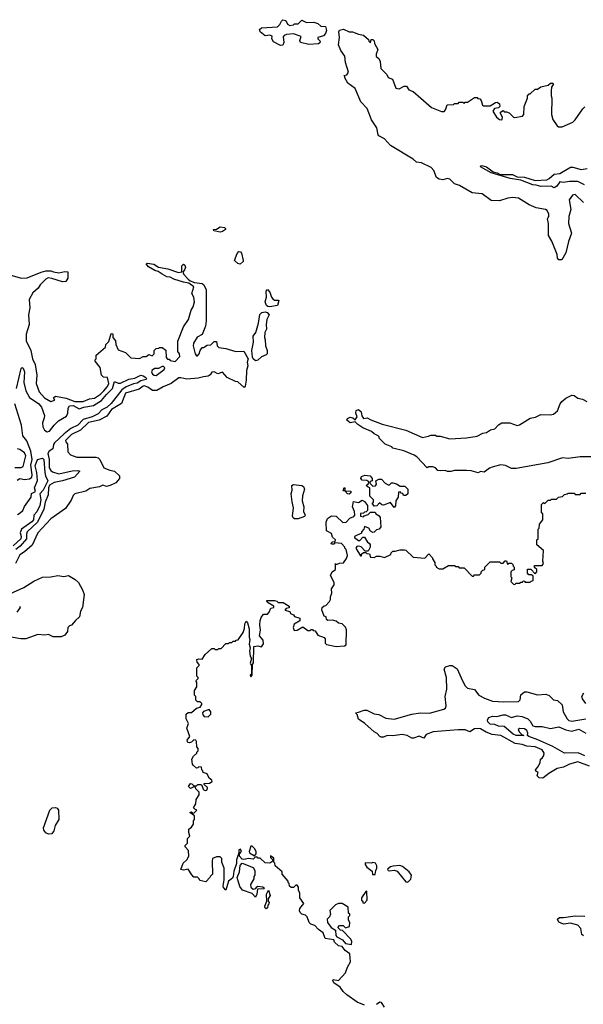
# Model space of a CAD drawing. Extents: x 2210602 to 2357277, y 510288 to 673808.
# Tile 303 of 464: x 2300793 to 2305552, y 606295 to 614607. Entities that reach past the tile are written whole.
import ezdxf

# ---------------------------------------------------------------- set-up
doc = ezdxf.new("R2010")
doc.units = 0

msp = doc.modelspace()

# ---------------------------------------------------------------- linework, layer by layer
at = {"layer": '0CON05XD'}
for points in [[(2302995, 614387.5), (2302935, 614420), (2302923.3, 614445), (2302925, 614467.5), (2302905, 614476.7), (2302865, 614471.2), (2302823.1, 614503.1), (2302817.5, 614525), (2302835, 614536.7), (2302970, 614545), (2302990, 614565), (2303002.5, 614595), (2303015, 614606.7), (2303040.5, 614600.5), (2303055, 614567.5), (2303075, 614556.7), (2303105, 614563.3), (2303115, 614572.5), (2303145, 614572.5), (2303175, 614602.5), (2303215, 614583.3), (2303276.4, 614586.4), (2303310, 614575), (2303335, 614552.5), (2303375, 614550), (2303383.1, 614515), (2303375, 614490), (2303358.3, 614471.7), (2303310, 614455), (2303310, 614445), (2303330, 614425), (2303328.3, 614411.7), (2303317, 614403), (2303235, 614396.2), (2303163.6, 614413.6), (2303158.3, 614431.7), (2303170, 614465), (2303105, 614486), (2303045, 614481.2), (2303027, 614473), (2303018.3, 614461.7), (2303022.5, 614415), (2303015, 614392.5), (2302995, 614387.5)], [(2303820, 613635), (2303810, 613695), (2303765, 613760), (2303727.5, 613857.5), (2303674.3, 613914.3), (2303626.1, 614026.1), (2303565, 614070), (2303540, 614115), (2303538.3, 614128.3), (2303530, 614135), (2303555, 614140), (2303568.8, 614165), (2303544.4, 614244.4), (2303539.7, 614299.7), (2303505, 614347.5), (2303486.2, 614395), (2303493.8, 614455), (2303487.1, 614505), (2303492.9, 614517.1), (2303526.6, 614526.6), (2303575, 614503.3), (2303603, 614503), (2303655, 614483.3), (2303697, 614477), (2303738.3, 614438.3), (2303740, 614425), (2303755, 614410), (2303761.7, 614438.3), (2303775, 614440), (2303787, 614427), (2303790, 614405), (2303817.5, 614355), (2303802.5, 614315), (2303802.5, 614295), (2303825, 614280), (2303837.5, 614255), (2303842.5, 614195), (2303893, 614143), (2303905, 614120), (2303940, 614105), (2303970, 614030), (2303996.1, 614023.9), (2304040, 614045), (2304060, 614045), (2304080, 614015), (2304115, 614000), (2304180, 613945), (2304270, 613865), (2304355, 613832.5), (2304377, 613833), (2304390, 613845), (2304403, 613887), (2304455, 613890), (2304465, 613900), (2304495, 613900), (2304505, 613910), (2304535, 613910), (2304545, 613900), (2304555, 613910), (2304575, 613910), (2304635, 613950), (2304655, 613950), (2304661.7, 613941.7), (2304678.3, 613938.3), (2304690, 613925), (2304700, 613885), (2304708.3, 613878.3), (2304765, 613880), (2304811.2, 613908.8), (2304825, 613910), (2304845.8, 613895.8), (2304846.2, 613873.8), (2304835, 613862.5), (2304803, 613857), (2304787.5, 613835), (2304818.8, 613785), (2304845, 613764), (2304858.8, 613761.2), (2304867.5, 613765), (2304870, 613785), (2304852.5, 613815), (2304852.5, 613825), (2304875, 613840), (2304885, 613830), (2304905, 613830), (2304925, 613820), (2304963, 613783), (2304975, 613780), (2305038.3, 613791.7), (2305050, 613805), (2305052.5, 613875), (2305080, 613945), (2305080, 613965), (2305095, 613980), (2305105, 613980), (2305145, 614020), (2305165, 614020), (2305195, 614040), (2305257, 614053), (2305275, 614070), (2305295, 614070), (2305300, 614065), (2305283, 614037), (2305280, 614005), (2305280, 613965), (2305287.5, 613945), (2305283.3, 613805), (2305293.9, 613763.9), (2305330.7, 613710.7), (2305343.6, 613703.6), (2305375, 613703.3), (2305465, 613742.5), (2305485, 613762.5), (2305547.5, 613855), (2305565, 613870)], [(2305555, 613062.5), (2305485, 613132.5), (2305460, 613125), (2305433.8, 613085), (2305446.2, 613005), (2305430, 612945), (2305428.8, 612885), (2305453.3, 612805), (2305426.7, 612735), (2305405, 612640), (2305370, 612580), (2305345, 612580), (2305333.3, 612595), (2305332.5, 612625), (2305287, 612737), (2305257.5, 612785), (2305257.5, 612885), (2305250, 612925), (2305255, 612937.5), (2305262.5, 612945), (2305262.5, 612965), (2305246.7, 612995), (2305234.1, 613004.1), (2305155, 613018.1), (2305095, 613042.5), (2305005, 613099.6), (2304954.6, 613104.6), (2304915, 613098.9), (2304845, 613077.5), (2304775, 613081.8), (2304697.9, 613137.9), (2304615, 613146.2), (2304508.1, 613208.1), (2304465, 613221.8), (2304425, 613260.8), (2304404.3, 613265.7), (2304365, 613254.5), (2304335, 613259.4), (2304311.4, 613275), (2304289.2, 613335), (2304267.6, 613357.6), (2304185, 613398.5), (2304145, 613402.9), (2304115, 613428.1), (2303925, 613544.2), (2303875, 613600.8), (2303826.7, 613625), (2303820, 613635)], [(2305561.7, 613211.7), (2305505, 613239.6), (2305435, 613240), (2305382.7, 613232.7), (2305355, 613237.5), (2305329.2, 613200.8), (2305305, 613187.5), (2305281.7, 613201.7), (2305195, 613198), (2305155, 613208.8), (2305125, 613213.5), (2305025, 613251.8), (2304935.4, 613265.4), (2304775, 613314.5), (2304684, 613365), (2304686.7, 613373.3), (2304694.6, 613375.4), (2304735.7, 613365.7), (2304792.5, 613322.5), (2304826.2, 613315), (2304849.3, 613299.3), (2304955, 613298.8), (2304995, 613281.1), (2305056, 613276), (2305145, 613249.6), (2305243.8, 613255), (2305265, 613265.6), (2305305, 613302.5), (2305355, 613307.5), (2305445, 613362.5), (2305465, 613362.5), (2305535, 613343.3), (2305585, 613350)], [(2302485, 612813.3), (2302433, 612823), (2302430, 612835), (2302455, 612837.5), (2302485, 612858.8), (2302521.7, 612851.7), (2302530, 612845), (2302530, 612835), (2302505, 612817.5), (2302485, 612813.3)], [(2302655, 612542.5), (2302635, 612547.5), (2302607.5, 612575), (2302628.3, 612631.7), (2302645, 612650), (2302658.3, 612648.3), (2302667.5, 612635), (2302680, 612575), (2302680, 612565), (2302655, 612542.5)], [(2300702.5, 612455), (2300805, 612423.8), (2300855, 612426.7), (2300973.6, 612476.4), (2301015, 612486.7), (2301055, 612486.7), (2301079.3, 612479.3), (2301125, 612470), (2301175, 612480), (2301198.3, 612478.3), (2301200, 612425), (2301183, 612397), (2301155, 612392.5), (2301065, 612422.5), (2301033, 612427), (2301013.6, 612416.4), (2300965, 612367.5), (2300949.3, 612340.7), (2300905, 612300), (2300872.5, 612245), (2300877.5, 612175), (2300866.7, 612115), (2300872.5, 612035), (2300848.3, 611951.7), (2300847, 611897), (2300887.5, 611815), (2300900, 611745), (2300922.5, 611695), (2300936.7, 611605), (2300932.5, 611535), (2300956.7, 611465), (2301003.3, 611415), (2301055, 611384), (2301090, 611395), (2301080, 611415), (2301095, 611427.5), (2301185, 611413.3), (2301260, 611385), (2301330, 611385), (2301383, 611407), (2301425, 611411.1), (2301475, 611444.5), (2301505, 611474.4), (2301535, 611510.8), (2301545.4, 611535), (2301535, 611586.2), (2301500.5, 611590.5), (2301483.3, 611605), (2301471.7, 611671.7), (2301430, 611725), (2301430, 611735), (2301440, 611745), (2301440, 611775), (2301518.3, 611841.7), (2301520, 611865), (2301545, 611890), (2301565, 611956.7), (2301580, 611955), (2301578.8, 611925), (2301602, 611895), (2301603.8, 611865), (2301625, 611820), (2301687, 611797), (2301733, 611753), (2301805, 611747.5), (2301835, 611762.5), (2301860, 611765), (2301885, 611780), (2301911.7, 611768.3), (2301927.5, 611785), (2301930, 611815), (2301945, 611830), (2301967, 611833), (2301975, 611840), (2301995, 611840), (2302028.3, 611818.3), (2302030, 611755), (2302041.7, 611741.7), (2302055, 611740), (2302065, 611730), (2302105, 611722.5), (2302145, 611763.3), (2302143.3, 611785), (2302128.8, 611805), (2302127.3, 611892.7), (2302176.7, 612015), (2302218.8, 612075), (2302240, 612155), (2302257.3, 612182.7), (2302270, 612225), (2302263.8, 612265), (2302246.2, 612295), (2302263, 612353), (2302221.7, 612381.7), (2302175, 612390), (2302096.1, 612416.1), (2302065, 612433.8), (2302035, 612436.2), (2301995, 612460), (2301962.5, 612482.5), (2301935, 612490), (2301881.7, 612521.7), (2301860, 612545), (2301868.3, 612551.7), (2301925, 612543.8), (2301965, 612518.8), (2302045, 612502.5), (2302135, 612472.5), (2302162.5, 612477.5), (2302161.4, 612528.6), (2302175, 612543.8), (2302188, 612535), (2302192, 612515), (2302185.9, 612494.1), (2302170, 612475), (2302180, 612455), (2302215, 612417.5), (2302233, 612403), (2302268.3, 612388.3), (2302335, 612380), (2302348.3, 612368.3), (2302367.5, 612325), (2302366.7, 612065), (2302361.7, 612018.3), (2302335, 611950), (2302293, 611927), (2302261.2, 611875), (2302258.8, 611855), (2302275, 611787.5), (2302285, 611770), (2302295, 611770), (2302308.8, 611785), (2302317.5, 611815), (2302335, 611840), (2302345, 611840), (2302375, 611860), (2302407, 611863), (2302435, 611890), (2302455, 611890), (2302460, 611855), (2302475, 611840), (2302535, 611832.5), (2302617, 611807), (2302685, 611810), (2302721.1, 611745), (2302714.3, 611715), (2302718.9, 611685), (2302709.2, 611645), (2302706, 611565), (2302696.4, 611513.6), (2302688.3, 611501.7), (2302635, 611550), (2302615, 611552.5), (2302545, 611587.5), (2302505, 611630), (2302465, 611617.5), (2302435, 611633.3), (2302415, 611630), (2302401.7, 611608.3), (2302385, 611596.7), (2302345, 611593.3), (2302299.3, 611580.7), (2302205, 611571.2), (2302155, 611584), (2302137.7, 611582.3), (2302073.2, 611536.8), (2302005, 611508.2), (2301952.1, 611477.9), (2301915, 611477.5), (2301875, 611504), (2301845, 611515.5), (2301835, 611513.8), (2301800.8, 611489.2), (2301686.9, 611455), (2301653, 611367), (2301569.1, 611315), (2301529.3, 611260.7), (2301463.2, 611226.8), (2301375, 611206.1), (2301307.6, 611142.4), (2301231.2, 611105), (2301181.2, 611055), (2301183, 611043), (2301197.5, 611025), (2301198.3, 610958.3), (2301223, 610933), (2301277, 610913), (2301435, 610912.5), (2301457, 610907), (2301470, 610895), (2301505, 610823.8), (2301555, 610803.3), (2301595, 610796.2), (2301637, 610757), (2301637, 610733), (2301605, 610697.5), (2301556.4, 610673.6), (2301525, 610667.5), (2301495, 610677.5), (2301467, 610663), (2301385, 610650), (2301351.7, 610628.3), (2301260, 610605), (2301245, 610590), (2301228.3, 610551.7), (2301179.5, 610480.5), (2301055, 610393.8), (2300945.8, 610275), (2300898, 610172), (2300835, 610114.4), (2300795, 610090), (2300757.8, 610015)], [(2302905, 612184.2), (2302887.5, 612185), (2302876, 612195), (2302866, 612225), (2302877.5, 612265), (2302873.6, 612316.4), (2302885, 612330), (2302905, 612307.5), (2302920, 612265), (2302931.7, 612251.7), (2302945, 612240), (2302975, 612240), (2302980, 612235), (2302970, 612195), (2302905, 612184.2)], [(2302785, 611727.5), (2302763.6, 611743.6), (2302758.5, 611758.5), (2302753.5, 611815), (2302766.9, 611885), (2302764.4, 611935), (2302787.5, 611965), (2302810, 612045), (2302822.3, 612117.7), (2302837.5, 612135), (2302865, 612140.8), (2302883.3, 612135), (2302900, 612115), (2302880, 612075), (2302873.3, 612035), (2302876.7, 611995), (2302863.9, 611966.1), (2302860, 611925), (2302866.7, 611905), (2302868, 611855), (2302883.3, 611815), (2302883, 611787), (2302875, 611777.5), (2302835, 611761.2), (2302805, 611733.3), (2302785, 611727.5)], [(2300765, 611494), (2300805, 611663.3), (2300815, 611670), (2300821.2, 611665), (2300832.5, 611635), (2300828.2, 611545), (2300845.5, 611475), (2300877.1, 611417.1), (2300955, 611363.5), (2300978.2, 611335), (2301001.9, 611265), (2301001.1, 611245), (2300986.9, 611205), (2300988.9, 611168.9), (2301001.4, 611141.4), (2301025, 611127.8), (2301046.2, 611133.8), (2301084.8, 611185.2), (2301120.6, 611219.4), (2301188.8, 611261.2), (2301199.4, 611285), (2301202.9, 611327.1), (2301213.9, 611346.1), (2301245, 611350), (2301295, 611322.4), (2301335, 611336.5), (2301415, 611349.5), (2301485, 611391.6), (2301527, 611443), (2301576.9, 611493.1), (2301595, 611551.8), (2301625, 611538), (2301645, 611538.3), (2301715, 611572.5), (2301765, 611580.6), (2301815, 611606.2), (2301835, 611600.6), (2301856.9, 611585), (2301863.1, 611575), (2301859.8, 611570.2), (2301815, 611558.4), (2301785, 611537.5), (2301755, 611533.3), (2301693.4, 611506.6), (2301656.5, 611483.5), (2301565, 611366.4), (2301532.7, 611335), (2301487.4, 611312.6), (2301455, 611280.8), (2301406.2, 611253.8), (2301328.8, 611231.2), (2301283.6, 611185), (2301225, 611154.8), (2301169, 611111), (2301088.1, 611035), (2301078.9, 611021.1), (2301073.8, 610985), (2301041.1, 610965), (2301030.4, 610945), (2301043.4, 610895), (2301043.4, 610825), (2301055, 610801.1), (2301070.2, 610790.2), (2301125, 610773.9), (2301235, 610798.4), (2301285, 610800.9), (2301302, 610795), (2301255, 610744.8), (2301155.4, 610714.6), (2301085, 610701.3), (2301045, 610678.1), (2301035.7, 610655), (2301033.4, 610596.6), (2301007.8, 610535), (2300997.8, 610475), (2300944.6, 610365.4), (2300856.1, 610283.9), (2300849.7, 610265), (2300851.3, 610225), (2300796.2, 610163.8), (2300759.5, 610135)], [(2301945, 611602.8), (2302012.5, 611655), (2302017.5, 611667.5), (2302008.3, 611678.3), (2301995, 611680), (2301966.4, 611663.6), (2301935, 611661.2), (2301912.6, 611647.4), (2301907.1, 611635), (2301915, 611615.8), (2301929.2, 611605), (2301945, 611602.8)], [(2305635, 610917.5), (2305527, 610917), (2305425, 610903.3), (2305377, 610907), (2305253, 610867), (2304985, 610817.5), (2304945, 610817.5), (2304895, 610842.5), (2304855, 610850), (2304792.5, 610832.5), (2304759.3, 610820.7), (2304715, 610787.5), (2304685, 610792.5), (2304665, 610782.5), (2304605, 610797.5), (2304565, 610800), (2304465, 610800), (2304435, 610792.5), (2304405, 610792.5), (2304385, 610800), (2304345, 610797.5), (2304325, 610802.5), (2304305, 610822.5), (2304281.7, 610831.7), (2304248.3, 610831.7), (2304233, 610823), (2304146.4, 610916.4), (2304125, 610930), (2304037, 610967), (2303945, 610990), (2303935, 611000), (2303880, 611025), (2303830, 611075), (2303830, 611085), (2303820, 611095), (2303785, 611110), (2303765, 611130), (2303690.8, 611160.8), (2303648.8, 611188.8), (2303625, 611212.5), (2303585, 611203.8), (2303556.2, 611225), (2303560.5, 611239.5), (2303585, 611251.2), (2303606.2, 611246.2), (2303625, 611230), (2303642.5, 611255), (2303632.5, 611285), (2303633, 611307), (2303655, 611317.5), (2303677.7, 611297.7), (2303683, 611263), (2303695, 611240), (2303727, 611247), (2303758.3, 611228.3), (2303855, 611192.5), (2304055, 611142.5), (2304195, 611080), (2304245, 611090), (2304265, 611100), (2304305, 611100), (2304315, 611090), (2304345, 611090), (2304425, 611067.5), (2304565, 611077.5), (2304655, 611092.5), (2304703.6, 611116.4), (2304735, 611122.5), (2304770, 611145), (2304805, 611152.5), (2304835, 611187.5), (2304865, 611202.5), (2304933, 611203), (2304995, 611182), (2305015, 611188), (2305105, 611242), (2305149.5, 611250.5), (2305192.5, 611275), (2305272.1, 611272.1), (2305302, 611278), (2305335, 611306), (2305356.9, 611365), (2305371.9, 611385), (2305405, 611412.9), (2305455, 611437.1), (2305475, 611435.7), (2305505, 611412), (2305545, 611404.2), (2305581.2, 611385)], [(2300771.1, 610718.9), (2300795, 610734.6), (2300835, 610725.5), (2300875, 610730.8), (2300894.5, 610745), (2300898.9, 610765), (2300887.8, 610845), (2300897.7, 610895), (2300887.5, 610965), (2300852.9, 611052.9), (2300820, 611095), (2300809.5, 611185), (2300753.2, 611363.2)], [(2300752.7, 610827.3), (2300805, 610825.8), (2300822, 610835), (2300845.4, 610924.6), (2300835, 610949.2), (2300795, 610980), (2300775, 610983.3)], [(2300775, 610430.7), (2300798, 610445), (2300819.3, 610465), (2300835, 610496.5), (2300890, 610575), (2300894, 610606), (2300926.2, 610625), (2300916.9, 610655), (2300943.4, 610716.6), (2300937.8, 610785), (2300925, 610840), (2300942.5, 610895), (2300985, 610904.4), (2300997.9, 610895), (2301004.6, 610784.6), (2301010.6, 610755), (2301029.6, 610715), (2300990.4, 610635), (2300962.9, 610605), (2300972.5, 610555), (2300962.6, 610505), (2300936.5, 610453.5), (2300912.7, 610425), (2300908.5, 610385), (2300895, 610368.5), (2300807.6, 610305), (2300796.3, 610275), (2300804.7, 610245), (2300802.8, 610225), (2300737, 610165)], [(2303955, 610490), (2303925, 610530), (2303865, 610510), (2303851.7, 610511.7), (2303832.5, 610527.5), (2303808.3, 610501.7), (2303785, 610500), (2303770, 610525), (2303780, 610535), (2303780, 610555), (2303750, 610585), (2303750, 610655), (2303735, 610660), (2303720, 610675), (2303738.3, 610691.7), (2303740, 610705), (2303725, 610717.5), (2303685, 610720), (2303672.5, 610735), (2303680.7, 610749.3), (2303707, 610763), (2303752.5, 610755), (2303770, 610735), (2303770, 610715), (2303751.7, 610708.3), (2303750, 610695), (2303775, 610670), (2303798.3, 610671.7), (2303807.5, 610685), (2303800, 610715), (2303825, 610727.5), (2303847, 610727), (2303880, 610695), (2303905, 610680), (2303915, 610680), (2303933, 610697), (2303945, 610697.5), (2303975, 610690), (2304005, 610670), (2304045, 610670), (2304070, 610645), (2304070, 610605), (2304055, 610590), (2304035, 610590), (2304028.3, 610608.3), (2304015, 610610), (2304005, 610620), (2303991.7, 610618.3), (2303990, 610575), (2303970, 610545), (2303967, 610503), (2303955, 610490)], [(2303115, 610392), (2303102.1, 610402.1), (2303097.5, 610415), (2303105.8, 610485), (2303092.7, 610537.3), (2303085.7, 610605), (2303093.1, 610635), (2303090, 610675), (2303105, 610684.2), (2303175, 610674.4), (2303190, 610665), (2303199.4, 610645), (2303182.4, 610587.6), (2303177.8, 610545), (2303192.5, 610495), (2303188.8, 610455), (2303203.3, 610425), (2303197.5, 610412.5), (2303145, 610392.5), (2303115, 610392)], [(2303575, 610602.5), (2303560, 610605), (2303540, 610630), (2303525, 610630), (2303531.7, 610658.3), (2303540, 610655), (2303540, 610630), (2303588.3, 610628.3), (2303588.3, 610611.7), (2303575, 610602.5)], [(2303458.3, 610201.7), (2303460, 610215), (2303435, 610240), (2303425, 610270), (2303383, 610293), (2303381.2, 610365), (2303392.5, 610395), (2303425, 610420), (2303466.4, 610416.4), (2303523, 610363), (2303550, 610365), (2303580.7, 610399.3), (2303615, 610412.5), (2303622.5, 610425), (2303620, 610455), (2303602.5, 610495), (2303611.7, 610538.3), (2303655, 610532.5), (2303685, 610550), (2303705, 610540), (2303730, 610505), (2303730, 610465), (2303718.3, 610451.7), (2303705, 610450), (2303695, 610440), (2303671.7, 610438.3), (2303670, 610415), (2303695, 610410), (2303701.7, 610418.3), (2303735, 610430), (2303755, 610450), (2303795, 610450), (2303800, 610435), (2303829.3, 610419.3), (2303837.5, 610405), (2303842.5, 610325), (2303830, 610305), (2303805, 610300), (2303785, 610280), (2303775, 610277.5), (2303755, 610290), (2303740, 610315), (2303705, 610330), (2303700, 610305), (2303680, 610285), (2303678.3, 610271.7), (2303620, 610245), (2303620, 610235), (2303655, 610210), (2303665, 610210), (2303691.7, 610238.3), (2303705, 610240), (2303730, 610195), (2303745, 610187.5), (2303752.5, 610175), (2303752.5, 610155), (2303735, 610120), (2303711.7, 610121.7), (2303677, 610157), (2303655, 610162.5), (2303640.7, 610159.3), (2303632.5, 610145), (2303671.7, 610081.7), (2303678.3, 610081.7), (2303680, 610095), (2303695, 610110), (2303715, 610110), (2303725, 610100), (2303748.3, 610098.3), (2303755, 610070), (2303785, 610067.5), (2303805, 610077.5), (2303835, 610077.5), (2303875, 610067.5), (2303928.3, 610091.7), (2303930, 610105), (2303945, 610120), (2303965, 610120), (2304005, 610132.5), (2304043, 610133), (2304055, 610130), (2304115, 610070), (2304215, 610062.5), (2304248.3, 610098.3), (2304280, 610065), (2304280, 610055), (2304300, 610025), (2304300, 610005), (2304310, 609995), (2304310, 609985), (2304335, 609970), (2304365, 609970), (2304415, 610000), (2304465, 610000), (2304475, 609990), (2304495, 609990), (2304505, 609980), (2304545, 609980), (2304615, 609910), (2304625, 609910), (2304635, 609920), (2304675, 609920), (2304690, 609935), (2304690, 609945), (2304705, 609960), (2304720, 609965), (2304720, 609985), (2304765, 610030), (2304845, 610030), (2304855, 610020), (2304875, 610020), (2304891.7, 610038.3), (2304905, 610040), (2304911.7, 610011.7), (2304925, 610020), (2304945, 610020), (2304958.3, 610008.3), (2304960, 609995), (2304970, 609985), (2304968.3, 609961.7), (2304951.7, 609958.3), (2304940, 609945), (2304940, 609905), (2304950, 609895), (2304940, 609865), (2304961.7, 609841.7), (2304975, 609840), (2304985, 609850), (2305015, 609850), (2305025, 609860), (2305040, 609860), (2305045, 609870), (2305058.3, 609868.3), (2305060, 609860), (2305105, 609860), (2305111.7, 609868.3), (2305128.3, 609871.7), (2305128.3, 609908.3), (2305115, 609920), (2305091.7, 609921.7), (2305080, 609935), (2305081.7, 609968.3), (2305108.3, 609968.3), (2305145, 609930), (2305160, 609945), (2305160, 609965), (2305141.7, 609981.7), (2305141.7, 609998.3), (2305205, 610000), (2305217.5, 610015), (2305210, 610035), (2305217.5, 610125), (2305160, 610175), (2305160, 610215), (2305170, 610225), (2305170, 610305), (2305180, 610315), (2305183, 610347), (2305210, 610385), (2305210, 610435), (2305200, 610445), (2305200, 610515), (2305215, 610530), (2305228.3, 610521.7), (2305255, 610550), (2305275, 610550), (2305285, 610560), (2305325, 610560), (2305343, 610577), (2305377, 610583), (2305395, 610600), (2305417, 610603), (2305425, 610610), (2305475, 610610), (2305485, 610600), (2305525, 610600), (2305535, 610610), (2305575, 610610)], [(2303705, 606287.5), (2303642.3, 606312.3), (2303555, 606376.2), (2303524.3, 606404.3), (2303499.2, 606439.2), (2303445, 606477.5), (2303437.5, 606495), (2303440, 606505), (2303485, 606497.5), (2303545, 606562.5), (2303561.2, 606608.8), (2303587.5, 606655), (2303580.7, 606720.7), (2303540.6, 606750.6), (2303515, 606782.5), (2303485, 606790), (2303451.2, 606821.2), (2303445, 606840), (2303371.7, 606851.7), (2303355, 606900), (2303315, 606927.5), (2303285, 606960), (2303250.7, 606970.7), (2303237.5, 606985), (2303220, 607035), (2303207, 607047), (2303175, 607057.5), (2303161.7, 607071.7), (2303156.7, 607085), (2303160, 607105), (2303192.5, 607145), (2303160, 607195), (2303157.5, 607235), (2303147.5, 607255), (2303147.5, 607285), (2303135, 607300), (2303125, 607300), (2303105, 607280), (2303085, 607280), (2303071.7, 607291.7), (2303070, 607315), (2303060, 607325), (2303060, 607335), (2303010, 607395), (2303010, 607415), (2302950, 607465), (2302947, 607487), (2302940, 607495), (2302938.3, 607528.3), (2302911.7, 607548.3), (2302910, 607535), (2302928.3, 607518.3), (2302930, 607505), (2302905, 607487.5), (2302865, 607490), (2302825, 607530), (2302805, 607530), (2302795, 607540), (2302781.7, 607538.3), (2302765, 607520), (2302726.4, 607526.4), (2302685, 607516.7), (2302671.2, 607521.2), (2302650, 607545), (2302650, 607565), (2302667.5, 607585), (2302657.5, 607605), (2302645, 607600), (2302642.5, 607575), (2302623.9, 607516.1), (2302623.3, 607485), (2302600.7, 607419.3), (2302596.4, 607373.6), (2302589.3, 607360.7), (2302557.5, 607335), (2302535, 607260), (2302515, 607280), (2302510, 607295), (2302520, 607345), (2302520, 607445), (2302500, 607495), (2302500, 607525), (2302485, 607540), (2302455, 607540), (2302422.5, 607525), (2302417.5, 607505), (2302420, 607395), (2302403, 607377), (2302400, 607365), (2302365, 607330), (2302315, 607340), (2302310, 607355), (2302295, 607370), (2302265, 607370), (2302247, 607387), (2302217, 607437), (2302175, 607427.5), (2302153.3, 607433.3), (2302173.9, 607486.1), (2302203.3, 607515), (2302222.5, 607545), (2302217.5, 607595), (2302190, 607625), (2302190, 607635), (2302210, 607655), (2302210, 607695), (2302230, 607715), (2302220, 607745), (2302220, 607775), (2302245, 607790), (2302260, 607815), (2302260, 607845), (2302270, 607855), (2302270, 607885), (2302230, 607915), (2302245, 607920), (2302251.7, 607911.7), (2302265, 607910), (2302290, 607935), (2302271.7, 607941.7), (2302260, 607955), (2302281.7, 607988.3), (2302282.5, 608025), (2302310, 608065), (2302310, 608085), (2302280, 608115), (2302278.3, 608128.3), (2302265, 608130), (2302235, 608117.5), (2302217.5, 608135), (2302235, 608160), (2302247, 608157), (2302265, 608140), (2302285, 608140), (2302298.3, 608151.7), (2302321.7, 608151.7), (2302330, 608145), (2302341.7, 608111.7), (2302351.7, 608101.7), (2302365, 608100), (2302377.5, 608105), (2302380, 608125), (2302351.7, 608151.7), (2302351.7, 608158.3), (2302395, 608162.5), (2302417.5, 608175), (2302416.7, 608186.7), (2302392.5, 608205), (2302375, 608240), (2302341.7, 608251.7), (2302340, 608265), (2302330, 608275), (2302328.3, 608298.3), (2302305, 608300), (2302298.3, 608291.7), (2302285, 608290), (2302261.7, 608311.7), (2302252.5, 608322.5), (2302247.5, 608365), (2302260.7, 608389.3), (2302290, 608415), (2302290, 608425), (2302300, 608435), (2302300, 608455), (2302288.3, 608468.3), (2302287.5, 608515), (2302280, 608525), (2302263, 608527), (2302245, 608507.5), (2302228.3, 608501.7), (2302214.2, 608504.2), (2302208.8, 608515), (2302206.7, 608525), (2302230, 608555), (2302203.3, 608625), (2302217.5, 608665), (2302200, 608705), (2302200, 608745), (2302215, 608760), (2302245, 608760), (2302286.2, 608793.8), (2302317, 608803), (2302330, 608825), (2302330, 608835), (2302318.3, 608848.3), (2302295, 608850), (2302281.7, 608861.7), (2302280, 608895), (2302270, 608905), (2302270, 608945), (2302290, 608975), (2302290, 609015), (2302280, 609025), (2302300, 609045), (2302300, 609055), (2302290, 609065), (2302290, 609135), (2302310, 609155), (2302310, 609165), (2302293, 609183), (2302290, 609205), (2302305, 609212.5), (2302335, 609210), (2302360.7, 609249.3), (2302415, 609297.5), (2302435, 609300), (2302445, 609290), (2302465, 609290), (2302475, 609300), (2302495, 609300), (2302535, 609340), (2302555, 609340), (2302565, 609350), (2302585, 609350), (2302595, 609360), (2302615, 609360), (2302621.7, 609368.3), (2302638.3, 609371.7), (2302680, 609435), (2302691.7, 609468.3), (2302693, 609507), (2302705, 609530), (2302717.5, 609515), (2302730, 609465), (2302730, 609395), (2302736.7, 609375), (2302730, 609335), (2302740, 609305), (2302733.8, 609275), (2302740, 609235), (2302750, 609215), (2302740, 609175), (2302750, 609155), (2302750, 609085), (2302740, 609075), (2302745, 609060), (2302756.7, 609075), (2302760, 609165), (2302767, 609177), (2302770, 609315), (2302805, 609322.5), (2302835, 609312.5), (2302853, 609337), (2302848.3, 609368.3), (2302817.5, 609405), (2302826.7, 609455), (2302820, 609495), (2302822.5, 609535), (2302831.7, 609561.7), (2302851.7, 609588.3), (2302885, 609590), (2302900, 609605), (2302915, 609640), (2302940, 609645), (2302940, 609655), (2302890, 609685), (2302880, 609695), (2302880, 609705), (2302945, 609703.3), (2302965, 609697.5), (2302975, 609687.5), (2303017, 609687), (2303070, 609655), (2303068.3, 609641.7), (2303043, 609637), (2303031.7, 609621.7), (2303075, 609610), (2303080, 609595), (2303105, 609582.5), (2303115, 609570), (2303160, 609555), (2303158.3, 609531.7), (2303110, 609505), (2303102.5, 609475), (2303111.7, 609451.7), (2303135, 609453.3), (2303185, 609482.5), (2303225, 609450), (2303245, 609450), (2303255, 609460), (2303265, 609460), (2303271.7, 609451.7), (2303288.3, 609448.3), (2303311.7, 609411.7), (2303363, 609393), (2303371.7, 609381.7), (2303372.5, 609345), (2303385, 609333.3), (2303465, 609316.2), (2303535, 609320), (2303549.5, 609330.5), (2303553.3, 609455), (2303545, 609480), (2303516.1, 609506.1), (2303485, 609514), (2303465, 609530), (2303435, 609537.5), (2303396.2, 609536.2), (2303382.5, 609542.5), (2303380, 609565), (2303363, 609573), (2303343.3, 609625), (2303347.5, 609645), (2303365, 609660), (2303378.3, 609661.7), (2303410, 609695), (2303417, 609713), (2303417.5, 609735), (2303430, 609765), (2303427, 609803), (2303447.5, 609835), (2303447.5, 609855), (2303416.7, 609915), (2303432.5, 609945), (2303460, 609965), (2303460, 610010), (2303453, 610017), (2303460, 610010), (2303475, 610010), (2303495, 610020), (2303528.3, 610021.7), (2303551.7, 610058.3), (2303560, 610085), (2303550, 610135), (2303540, 610145), (2303540, 610155), (2303510, 610185), (2303455, 610190), (2303445, 610180), (2303425, 610180), (2303423, 610187), (2303435, 610200), (2303458.3, 610201.7)], [(2300710.6, 609759.4), (2300827.4, 609812.6), (2300911.7, 609868.3), (2300985, 609900), (2301055, 609902.9), (2301115, 609916.2), (2301165, 609906.2), (2301205, 609916.2), (2301262.3, 609882.3), (2301290, 609855), (2301323.9, 609793.9), (2301336.2, 609755), (2301322.5, 609645), (2301307.5, 609615), (2301297.5, 609565), (2301263.6, 609536.4), (2301230, 609495), (2301215, 609490), (2301200, 609475), (2301197, 609443), (2301175, 609412.5), (2301143, 609397), (2301075, 609396.7), (2301035, 609417.5), (2301005, 609412.5), (2300945, 609417.5), (2300845, 609381.2), (2300801.7, 609381.7), (2300656.9, 609406.9)], [(2300792.5, 609655), (2300795.9, 609645.9), (2300768.9, 609605)], [(2305605, 608305.6), (2305506.7, 608343.3), (2305435, 608321.2), (2305385, 608297.7), (2305332.8, 608287.2), (2305262.5, 608245), (2305210, 608205), (2305178.3, 608208.3), (2305162.5, 608225), (2305170, 608255), (2305155, 608260), (2305150, 608275), (2305167, 608293), (2305187.5, 608335), (2305190, 608365), (2305205, 608372.5), (2305220, 608395), (2305221.2, 608415), (2305205, 608444), (2305145, 608468.6), (2305075, 608473.8), (2305035, 608489.4), (2304978.3, 608498.3), (2304856.7, 608565), (2304781.7, 608571.7), (2304731.9, 608591.9), (2304685, 608620), (2304665, 608624.5), (2304635, 608620), (2304595, 608594.4), (2304555, 608612.5), (2304495, 608613.3), (2304285, 608594.4), (2304226.4, 608573.6), (2304205, 608542), (2304165, 608559.2), (2304117.9, 608542.1), (2304105, 608542.9), (2304065, 608564.4), (2304022.6, 608572.6), (2303945, 608562.5), (2303895, 608565.6), (2303865, 608550.8), (2303845, 608550), (2303833.8, 608555), (2303812.3, 608582.3), (2303785, 608594), (2303707.5, 608665), (2303655, 608703.3), (2303642.5, 608742.5), (2303630, 608755), (2303655, 608762.5), (2303700.7, 608779.3), (2303725, 608778.8), (2303785, 608746.7), (2303825, 608740.8), (2303885, 608711.4), (2303955, 608701.1), (2304105, 608743.8), (2304175, 608755.5), (2304255, 608753.5), (2304375, 608785.6), (2304388.1, 608795), (2304395.4, 608814.6), (2304385.5, 608895), (2304400, 608955), (2304398.5, 609055), (2304377.8, 609125), (2304388, 609145), (2304425, 609155.6), (2304445, 609154.2), (2304487.6, 609127.6), (2304532.9, 609025), (2304555, 608983.8), (2304575, 608963.3), (2304635, 608952.5), (2304670, 608905), (2304718.3, 608878.3), (2304785, 608854.2), (2304880, 608850), (2305005, 608852), (2305018, 608865), (2305025, 608906.7), (2305055, 608932.5), (2305075, 608932.5), (2305165, 608907.5), (2305235, 608912.5), (2305265, 608902.5), (2305300, 608865), (2305335, 608860), (2305373, 608823), (2305383.5, 608765), (2305416.2, 608706.2), (2305431.4, 608691.4), (2305455.5, 608685.5), (2305575, 608704)], [(2305573.6, 608835), (2305545.5, 608875), (2305540.5, 608895), (2305558.1, 608925)], [(2302385, 608722.5), (2302407.5, 608745), (2302407.5, 608765), (2302393, 608783), (2302345, 608767.5), (2302337.5, 608755), (2302338.3, 608738.3), (2302350, 608725), (2302385, 608722.5)], [(2305565, 608392.5), (2305509.4, 608419.4), (2305395, 608415.7), (2305295, 608472.5), (2305169.1, 608529.1), (2305092.5, 608555), (2305080, 608565), (2305083.3, 608585), (2305075, 608606.2), (2305055, 608622), (2305016.4, 608623.6), (2305002.5, 608615), (2305010, 608595), (2305035, 608570), (2305050, 608565), (2304985, 608563.8), (2304960, 608575), (2304885, 608640), (2304835, 608642), (2304805, 608657.5), (2304765, 608660), (2304745, 608680), (2304743.6, 608696.4), (2304753.6, 608716.4), (2304785, 608726.7), (2304823.6, 608723.6), (2304875, 608738.8), (2304895, 608738.8), (2304945, 608716.7), (2304995, 608730), (2305035, 608725.6), (2305083.3, 608705), (2305104.1, 608684.1), (2305125, 608646.7), (2305145, 608640), (2305205, 608640.6), (2305275, 608624.3), (2305345, 608638.9), (2305405, 608613.1), (2305455, 608601.2), (2305515, 608618.5), (2305575, 608585.5)], [(2301035, 607731.4), (2301015, 607742.5), (2300996, 607765), (2300994.2, 607785), (2301046.3, 607933.7), (2301067.3, 607952.7), (2301095, 607956.9), (2301110.9, 607950.9), (2301121.5, 607935), (2301124.4, 607855), (2301092.1, 607805), (2301080.8, 607759.2), (2301065, 607734.2), (2301035, 607731.4)], [(2302775, 607550), (2302790, 607565), (2302790, 607585), (2302775, 607610), (2302755, 607630), (2302745, 607630), (2302730, 607585), (2302732.5, 607575), (2302775, 607550)], [(2302785, 607200), (2302755, 607230), (2302675, 607257.5), (2302651.2, 607291.2), (2302628.8, 607365), (2302650, 607415), (2302653.6, 607466.4), (2302673, 607487), (2302765, 607450), (2302780, 607425), (2302780, 607385), (2302770, 607375), (2302770, 607355), (2302743, 607307), (2302743.8, 607283.8), (2302765, 607266.7), (2302787.5, 607272.5), (2302795, 607287.5), (2302805, 607292.5), (2302845, 607287.5), (2302860, 607275), (2302855, 607270), (2302801.7, 607268.3), (2302796.1, 607223.9), (2302785, 607200)], [(2303795, 607390), (2303800, 607425), (2303810, 607445), (2303810, 607465), (2303796.4, 607486.4), (2303775, 607492.5), (2303765, 607487.5), (2303711.7, 607488.3), (2303710, 607475), (2303723.6, 607453.6), (2303768.3, 607418.3), (2303771.7, 607391.7), (2303795, 607390)], [(2304065, 607326.2), (2304075, 607331.2), (2304097.4, 607352.6), (2304102.5, 607385), (2304081.4, 607415), (2304025, 607458), (2304004.2, 607465.8), (2303945, 607461.2), (2303923.9, 607456.1), (2303900, 607435), (2303903.3, 607425), (2303912.7, 607422.7), (2303955, 607426.9), (2303979.4, 607419.4), (2304055, 607330), (2304065, 607326.2)], [(2302875, 607100), (2302863, 607113), (2302863, 607123), (2302880, 607165), (2302877.5, 607225), (2302895, 607260), (2302907.5, 607215), (2302890, 607185), (2302890, 607165), (2302900, 607155), (2302897, 607143), (2302888.3, 607131.7), (2302885, 607110), (2302875, 607100)], [(2303705, 607150), (2303727.5, 607175), (2303725, 607250), (2303715, 607247.5), (2303680, 607195), (2303680, 607175), (2303690, 607165), (2303691.7, 607151.7), (2303705, 607150)], [(2303595, 606800), (2303597.5, 606825), (2303590, 606845), (2303518.3, 606918.3), (2303501.7, 606921.7), (2303480, 606945), (2303495, 606960), (2303525, 606960), (2303545, 606940), (2303578.3, 606951.7), (2303580, 606985), (2303570, 607005), (2303570, 607035), (2303580, 607045), (2303580, 607055), (2303570, 607065), (2303567.5, 607115), (2303517, 607147), (2303485, 607147.5), (2303460, 607135), (2303411.7, 607088.3), (2303417.5, 607055), (2303410, 607035), (2303390, 607015), (2303392.5, 606985), (2303423.3, 606945), (2303460, 606920), (2303462.5, 606875), (2303470, 606865), (2303518.3, 606838.3), (2303545, 606810), (2303595, 606800)], [(2305555, 606873.1), (2305538.8, 606885), (2305532.5, 606935), (2305505, 606963.8), (2305445, 606979.6), (2305385, 606970.6), (2305345, 606989.1), (2305333.6, 607015), (2305351.1, 607028.9), (2305385, 607028), (2305485, 607041.5), (2305565, 607039.6)], [(2303875, 606270), (2303849.3, 606309.3), (2303835, 606312.5), (2303807, 606293)]]:
    msp.add_lwpolyline(points, dxfattribs=at)

doc.saveas('drawing.dxf')
